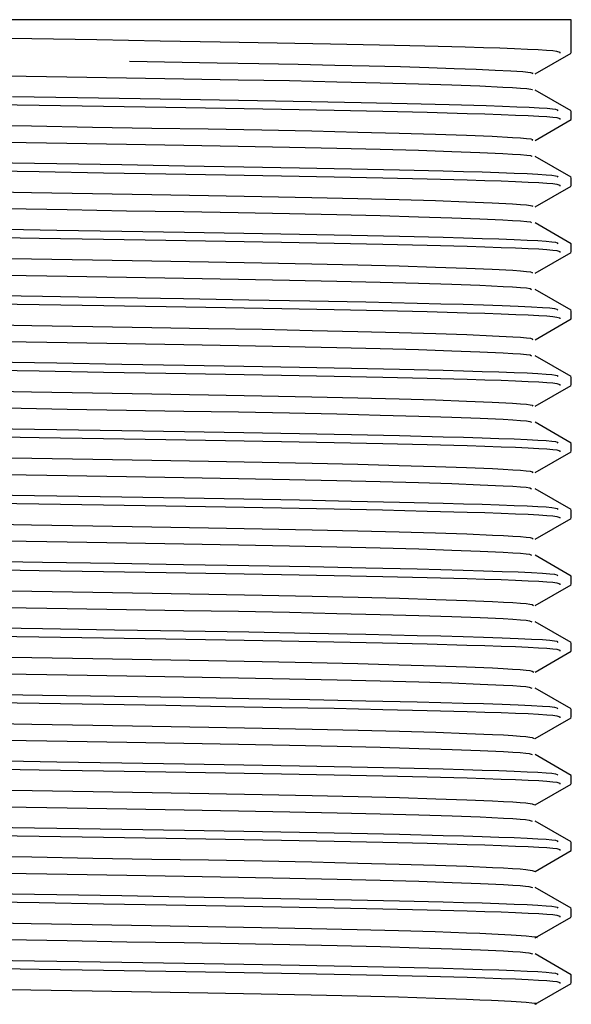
# Model space of a CAD drawing. Header units: millimetres. Extents: x 262469 to 275208, y -32539 to 9411.
# Tile 346 of 428: x 269097.6 to 269099.95, y -13213.06 to -13208.86. Entities that reach past the tile are written whole.
import ezdxf

# ---------------------------------------------------------------- set-up
doc = ezdxf.new("R2010")
doc.units = ezdxf.units.MM
doc.header["$LTSCALE"] = 100
doc.layers.add('$ IE_TELETECHNIKA', color=5, linetype='Continuous', lineweight=30)

msp = doc.modelspace()

# ---------------------------------------------------------------- linework, layer by layer
at = {"layer": '$ IE_TELETECHNIKA', "color": 7, "linetype": 'Continuous'}
for p, q in [((269099.9458, -13208.8588), (269094.1333, -13208.8588)), ((269099.9458, -13209.0005), (269099.9458, -13208.8588)), ((269099.7914, -13209.0902), (269099.9449, -13209.0016)), ((269099.9449, -13209.2476), (269099.7914, -13209.1589)), ((269099.9458, -13209.284), (269099.9458, -13209.2486)), ((269099.7914, -13209.3737), (269099.9449, -13209.2851)), ((269099.9449, -13209.5311), (269099.7914, -13209.4424)), ((269099.9458, -13209.5675), (269099.9458, -13209.532)), ((269099.7914, -13209.6572), (269099.9449, -13209.5686)), ((269099.9449, -13209.8146), (269099.7914, -13209.7259)), ((269099.9458, -13209.851), (269099.9458, -13209.8155)), ((269099.7914, -13209.9407), (269099.9449, -13209.8521)), ((269099.9449, -13210.098), (269099.7914, -13210.0094)), ((269099.9458, -13210.1344), (269099.9458, -13210.099)), ((269099.7914, -13210.2242), (269099.9449, -13210.1355)), ((269099.9449, -13210.3815), (269099.7914, -13210.2929)), ((269099.9458, -13210.4179), (269099.9458, -13210.3825)), ((269099.7914, -13210.5076), (269099.9449, -13210.419)), ((269099.9449, -13210.665), (269099.7914, -13210.5764)), ((269099.9458, -13210.7014), (269099.9458, -13210.666)), ((269099.7914, -13210.7911), (269099.9449, -13210.7025)), ((269099.9449, -13210.9485), (269099.7914, -13210.8598)), ((269099.9458, -13210.9849), (269099.9458, -13210.9494)), ((269099.7914, -13211.0746), (269099.9449, -13210.986)), ((269099.9449, -13211.232), (269099.7914, -13211.1433)), ((269099.9458, -13211.2684), (269099.9458, -13211.2329)), ((269099.7914, -13211.3581), (269099.9449, -13211.2695)), ((269099.9449, -13211.5154), (269099.7914, -13211.4268)), ((269099.9458, -13211.5518), (269099.9458, -13211.5164)), ((269099.7915, -13211.6416), (269099.9449, -13211.5529)), ((269099.9449, -13211.7989), (269099.7914, -13211.7103)), ((269099.9458, -13211.8353), (269099.9458, -13211.7999)), ((269099.7914, -13211.9251), (269099.9449, -13211.8364)), ((269099.9449, -13212.0824), (269099.7914, -13211.9938)), ((269099.9458, -13212.1188), (269099.9458, -13212.0834)), ((269099.7914, -13212.2086), (269099.9449, -13212.1199)), ((269099.9449, -13212.3659), (269099.7914, -13212.2772)), ((269099.9458, -13212.4023), (269099.9458, -13212.3669)), ((269099.7914, -13212.492), (269099.9449, -13212.4034)), ((269099.9449, -13212.6494), (269099.7914, -13212.5607)), ((269099.9458, -13212.6858), (269099.9458, -13212.6503)), ((269099.7914, -13212.7755), (269099.9449, -13212.6869)), ((269099.9449, -13212.9329), (269099.7914, -13212.8442)), ((269099.9458, -13212.9693), (269099.9458, -13212.9338)), ((269099.7914, -13213.059), (269099.9449, -13212.9704))]:
    msp.add_line(p, q, dxfattribs=at)
for points in [[(269097.0749, -13208.9303), (269097.6465, -13208.9395), (269097.9245, -13208.944), (269098.1935, -13208.9484), (269098.4503, -13208.9527), (269098.6926, -13208.957), (269098.9193, -13208.9613), (269099.1292, -13208.9657), (269099.3214, -13208.9701), (269099.4938, -13208.9748), (269099.5711, -13208.9771), (269099.6415, -13208.9795), (269099.7043, -13208.9818), (269099.7589, -13208.9841), (269099.8046, -13208.9865), (269099.8406, -13208.9887), (269099.8666, -13208.9909), (269099.8835, -13208.9931), (269099.8973, -13208.9974), (269099.8966, -13209.0015)], [(269098.064, -13209.0359), (269098.4376, -13209.0423), (269098.6149, -13209.0455), (269098.782, -13209.0488), (269098.9383, -13209.0522), (269099.0839, -13209.0557), (269099.218, -13209.0592), (269099.3395, -13209.0628), (269099.4472, -13209.0664), (269099.5409, -13209.07), (269099.6211, -13209.0735), (269099.6881, -13209.077), (269099.7398, -13209.0805), (269099.772, -13209.0838), (269099.7818, -13209.0871), (269099.7775, -13209.0903)], [(269097.5361, -13209.0977), (269097.7969, -13209.1022), (269098.0505, -13209.1065), (269098.2946, -13209.1107), (269098.5267, -13209.1147), (269098.7447, -13209.1189), (269098.9466, -13209.1233), (269099.1308, -13209.1278), (269099.2951, -13209.1323), (269099.4371, -13209.1369), (269099.556, -13209.1415), (269099.654, -13209.146), (269099.6953, -13209.1483), (269099.7301, -13209.1505), (269099.7567, -13209.1527), (269099.7733, -13209.1548), (269099.7788, -13209.1569), (269099.7771, -13209.1589)], [(269097.1118, -13209.2144), (269097.6781, -13209.2235), (269097.9531, -13209.2279), (269098.2188, -13209.2323), (269098.4723, -13209.2366), (269098.7115, -13209.2408), (269098.9351, -13209.2451), (269099.1422, -13209.2494), (269099.3317, -13209.2539), (269099.5016, -13209.2585), (269099.5776, -13209.2608), (269099.6469, -13209.2631), (269099.7086, -13209.2655), (269099.7621, -13209.2678), (269099.8069, -13209.2701), (269099.8421, -13209.2723), (269099.8674, -13209.2745), (269099.8839, -13209.2767), (269099.8973, -13209.2809), (269099.8967, -13209.285)], [(269097.5653, -13209.1862), (269097.8411, -13209.1907), (269098.1088, -13209.195), (269098.3656, -13209.1993), (269098.6088, -13209.2035), (269098.8371, -13209.2078), (269099.0499, -13209.212), (269099.2465, -13209.2164), (269099.4258, -13209.2209), (269099.5836, -13209.2255), (269099.6524, -13209.2278), (269099.7135, -13209.2301), (269099.7661, -13209.2324), (269099.8095, -13209.2347), (269099.8427, -13209.2369), (269099.8654, -13209.2391), (269099.879, -13209.2412), (269099.8858, -13209.2433), (269099.8879, -13209.2474)], [(269097.1098, -13209.303), (269097.6455, -13209.3122), (269097.9059, -13209.3167), (269098.158, -13209.321), (269098.3992, -13209.3251), (269098.6273, -13209.3292), (269098.8401, -13209.3335), (269099.0357, -13209.338), (269099.2121, -13209.3425), (269099.3673, -13209.3472), (269099.4994, -13209.3518), (269099.6087, -13209.3564), (269099.6956, -13209.361), (269099.7295, -13209.3632), (269099.7556, -13209.3654), (269099.7728, -13209.3675), (269099.7805, -13209.3696), (269099.7781, -13209.3737)], [(269097.5362, -13209.3812), (269097.797, -13209.3857), (269098.0506, -13209.39), (269098.2947, -13209.3941), (269098.5268, -13209.3982), (269098.7448, -13209.4024), (269098.9468, -13209.4068), (269099.131, -13209.4112), (269099.2952, -13209.4158), (269099.4371, -13209.4204), (269099.5562, -13209.425), (269099.6543, -13209.4295), (269099.6956, -13209.4318), (269099.7301, -13209.434), (269099.7563, -13209.4362), (269099.7725, -13209.4383), (269099.7779, -13209.4404), (269099.7767, -13209.4424)], [(269097.4685, -13209.4682), (269097.7531, -13209.4727), (269098.0304, -13209.4772), (269098.2971, -13209.4816), (269098.5501, -13209.486), (269098.7877, -13209.4903), (269099.0092, -13209.4947), (269099.2137, -13209.4991), (269099.4005, -13209.5037), (269099.4861, -13209.506), (269099.5655, -13209.5084), (269099.6377, -13209.5108), (269099.7021, -13209.5132), (269099.7577, -13209.5155), (269099.8036, -13209.5178), (269099.8392, -13209.5201), (269099.8636, -13209.5223), (269099.8783, -13209.5245), (269099.8856, -13209.5267), (269099.8879, -13209.5309)], [(269097.1118, -13209.4979), (269097.678, -13209.507), (269097.9531, -13209.5114), (269098.2188, -13209.5157), (269098.4723, -13209.52), (269098.7114, -13209.5243), (269098.9351, -13209.5286), (269099.1422, -13209.5329), (269099.3317, -13209.5374), (269099.5016, -13209.542), (269099.5777, -13209.5443), (269099.6469, -13209.5466), (269099.7086, -13209.549), (269099.7622, -13209.5513), (269099.8069, -13209.5535), (269099.8421, -13209.5558), (269099.8674, -13209.558), (269099.8839, -13209.5601), (269099.8974, -13209.5644), (269099.8967, -13209.5685)], [(269097.1103, -13209.5865), (269097.646, -13209.5957), (269097.9064, -13209.6002), (269098.1584, -13209.6044), (269098.3996, -13209.6086), (269098.6277, -13209.6127), (269098.8405, -13209.617), (269099.036, -13209.6215), (269099.2124, -13209.626), (269099.3675, -13209.6307), (269099.4996, -13209.6353), (269099.609, -13209.6399), (269099.6959, -13209.6445), (269099.7295, -13209.6467), (269099.7554, -13209.6489), (269099.7723, -13209.651), (269099.78, -13209.6531), (269099.7788, -13209.6572)], [(269097.5363, -13209.6647), (269097.7971, -13209.6692), (269098.0507, -13209.6735), (269098.2948, -13209.6776), (269098.5269, -13209.6817), (269098.7449, -13209.6859), (269098.9469, -13209.6903), (269099.1311, -13209.6947), (269099.2953, -13209.6993), (269099.4371, -13209.7039), (269099.5563, -13209.7085), (269099.6546, -13209.713), (269099.6958, -13209.7153), (269099.7301, -13209.7175), (269099.7559, -13209.7197), (269099.7717, -13209.7218), (269099.7765, -13209.7259)], [(269097.4685, -13209.7517), (269097.7531, -13209.7562), (269098.0304, -13209.7607), (269098.2971, -13209.7651), (269098.5501, -13209.7695), (269098.7877, -13209.7738), (269099.0092, -13209.7781), (269099.2137, -13209.7826), (269099.4005, -13209.7872), (269099.4861, -13209.7895), (269099.5654, -13209.7919), (269099.6377, -13209.7943), (269099.7021, -13209.7966), (269099.7577, -13209.799), (269099.8036, -13209.8013), (269099.8392, -13209.8036), (269099.8636, -13209.8058), (269099.8783, -13209.808), (269099.8856, -13209.8101), (269099.8879, -13209.8144)], [(269097.1118, -13209.7814), (269097.6781, -13209.7904), (269097.9531, -13209.7949), (269098.2188, -13209.7992), (269098.4724, -13209.8035), (269098.7115, -13209.8078), (269098.9351, -13209.8121), (269099.1422, -13209.8164), (269099.3318, -13209.8209), (269099.5017, -13209.8255), (269099.5777, -13209.8278), (269099.6469, -13209.8301), (269099.7086, -13209.8324), (269099.7622, -13209.8347), (269099.8069, -13209.837), (269099.8422, -13209.8393), (269099.8675, -13209.8415), (269099.8839, -13209.8436), (269099.8974, -13209.8478), (269099.8967, -13209.852)], [(269097.1099, -13209.87), (269097.6458, -13209.8792), (269097.9063, -13209.8836), (269098.1584, -13209.8879), (269098.3996, -13209.8921), (269098.6278, -13209.8962), (269098.8406, -13209.9005), (269099.0362, -13209.905), (269099.2126, -13209.9095), (269099.3677, -13209.9141), (269099.4998, -13209.9188), (269099.6093, -13209.9234), (269099.6961, -13209.9279), (269099.7296, -13209.9302), (269099.7551, -13209.9324), (269099.7718, -13209.9345), (269099.7796, -13209.9366), (269099.7796, -13209.9407)], [(269097.5364, -13209.9482), (269097.7972, -13209.9526), (269098.0509, -13209.957), (269098.2949, -13209.9611), (269098.5271, -13209.9652), (269098.7451, -13209.9694), (269098.947, -13209.9737), (269099.1312, -13209.9782), (269099.2953, -13209.9828), (269099.4372, -13209.9874), (269099.5565, -13209.9919), (269099.6549, -13209.9965), (269099.696, -13209.9987), (269099.73, -13210.001), (269099.7554, -13210.0031), (269099.7709, -13210.0053), (269099.7763, -13210.0094)], [(269096.4244, -13210.0182), (269097.6925, -13210.0387), (269097.9994, -13210.0437), (269098.2939, -13210.0485), (269098.5718, -13210.0533), (269098.8311, -13210.0581), (269099.0705, -13210.0629), (269099.2892, -13210.0679), (269099.3904, -13210.0704), (269099.485, -13210.073), (269099.5722, -13210.0756), (269099.6506, -13210.0782), (269099.7192, -13210.0808), (269099.7769, -13210.0834), (269099.8225, -13210.0859), (269099.855, -13210.0884), (269099.8747, -13210.0908), (269099.8846, -13210.0932), (269099.8879, -13210.0979)], [(269097.1122, -13210.0648), (269097.6786, -13210.0739), (269097.9536, -13210.0784), (269098.2193, -13210.0827), (269098.4729, -13210.087), (269098.712, -13210.0913), (269098.9356, -13210.0956), (269099.1427, -13210.0999), (269099.3322, -13210.1043), (269099.5021, -13210.1089), (269099.5781, -13210.1113), (269099.6473, -13210.1136), (269099.7089, -13210.1159), (269099.7625, -13210.1182), (269099.8071, -13210.1205), (269099.8423, -13210.1228), (269099.8676, -13210.125), (269099.884, -13210.1271), (269099.8974, -13210.1313), (269099.8967, -13210.1355)], [(269097.1108, -13210.1535), (269097.6467, -13210.1627), (269097.9071, -13210.1671), (269098.1591, -13210.1714), (269098.4004, -13210.1755), (269098.6285, -13210.1797), (269098.8412, -13210.184), (269099.0368, -13210.1885), (269099.2131, -13210.193), (269099.3681, -13210.1976), (269099.5002, -13210.2023), (269099.6097, -13210.2069), (269099.6963, -13210.2114), (269099.7296, -13210.2137), (269099.7549, -13210.2159), (269099.7713, -13210.218), (269099.7793, -13210.2201), (269099.7805, -13210.2242)], [(269097.5365, -13210.2316), (269097.7973, -13210.2361), (269098.051, -13210.2404), (269098.295, -13210.2446), (269098.5272, -13210.2487), (269098.7452, -13210.2529), (269098.9472, -13210.2572), (269099.1313, -13210.2617), (269099.2954, -13210.2663), (269099.4372, -13210.2708), (269099.5567, -13210.2754), (269099.6552, -13210.28), (269099.6961, -13210.2822), (269099.7298, -13210.2844), (269099.7549, -13210.2866), (269099.7701, -13210.2887), (269099.7763, -13210.2928)], [(269097.1117, -13210.3483), (269097.678, -13210.3574), (269097.953, -13210.3618), (269098.2187, -13210.3662), (269098.4722, -13210.3705), (269098.7114, -13210.3747), (269098.935, -13210.379), (269099.1421, -13210.3834), (269099.3317, -13210.3878), (269099.5016, -13210.3924), (269099.5776, -13210.3947), (269099.6468, -13210.3971), (269099.7086, -13210.3994), (269099.7621, -13210.4017), (269099.8069, -13210.404), (269099.8421, -13210.4062), (269099.8674, -13210.4084), (269099.8839, -13210.4106), (269099.8973, -13210.4148), (269099.8967, -13210.419)], [(269097.4685, -13210.3186), (269097.7531, -13210.3232), (269098.0304, -13210.3277), (269098.2971, -13210.3321), (269098.5501, -13210.3364), (269098.7877, -13210.3407), (269099.0092, -13210.3451), (269099.2137, -13210.3495), (269099.4005, -13210.3541), (269099.4861, -13210.3565), (269099.5655, -13210.3589), (269099.6377, -13210.3612), (269099.7021, -13210.3636), (269099.7577, -13210.3659), (269099.8036, -13210.3683), (269099.8392, -13210.3706), (269099.8636, -13210.3728), (269099.8783, -13210.375), (269099.8856, -13210.3771), (269099.8879, -13210.3813)], [(269097.1103, -13210.4369), (269097.646, -13210.4461), (269097.9064, -13210.4506), (269098.1584, -13210.4549), (269098.3996, -13210.459), (269098.6277, -13210.4632), (269098.8404, -13210.4675), (269099.036, -13210.4719), (269099.2124, -13210.4765), (269099.3674, -13210.4811), (269099.4996, -13210.4857), (269099.6093, -13210.4904), (269099.696, -13210.4949), (269099.7291, -13210.4971), (269099.7543, -13210.4993), (269099.7707, -13210.5015), (269099.7789, -13210.5036), (269099.7814, -13210.5077)], [(269097.5366, -13210.5151), (269097.7975, -13210.5196), (269098.0511, -13210.5239), (269098.2952, -13210.5281), (269098.5273, -13210.5322), (269098.7453, -13210.5364), (269098.9473, -13210.5407), (269099.1314, -13210.5452), (269099.2955, -13210.5497), (269099.4373, -13210.5543), (269099.5569, -13210.5589), (269099.6555, -13210.5635), (269099.6963, -13210.5657), (269099.7297, -13210.5679), (269099.7545, -13210.5701), (269099.7693, -13210.5722), (269099.7764, -13210.5763)], [(269097.4685, -13210.6021), (269097.7531, -13210.6067), (269098.0304, -13210.6111), (269098.2971, -13210.6156), (269098.5501, -13210.6199), (269098.7877, -13210.6242), (269099.0092, -13210.6286), (269099.2137, -13210.633), (269099.4005, -13210.6376), (269099.4861, -13210.64), (269099.5655, -13210.6423), (269099.6377, -13210.6447), (269099.7021, -13210.6471), (269099.7577, -13210.6494), (269099.8036, -13210.6518), (269099.8392, -13210.654), (269099.8636, -13210.6563), (269099.8783, -13210.6584), (269099.8856, -13210.6606), (269099.8879, -13210.6648)], [(269097.1117, -13210.6318), (269097.678, -13210.6409), (269097.953, -13210.6453), (269098.2187, -13210.6497), (269098.4723, -13210.654), (269098.7114, -13210.6582), (269098.935, -13210.6625), (269099.1422, -13210.6668), (269099.3317, -13210.6713), (269099.5016, -13210.6759), (269099.5776, -13210.6782), (269099.6469, -13210.6806), (269099.7086, -13210.6829), (269099.7622, -13210.6852), (269099.8069, -13210.6875), (269099.8421, -13210.6897), (269099.8674, -13210.6919), (269099.8839, -13210.6941), (269099.8974, -13210.6983), (269099.8967, -13210.7024)], [(269097.1111, -13210.7204), (269097.6468, -13210.7296), (269097.9072, -13210.7341), (269098.1592, -13210.7384), (269098.4003, -13210.7425), (269098.6283, -13210.7467), (269098.8411, -13210.751), (269099.0366, -13210.7554), (269099.2129, -13210.76), (269099.3678, -13210.7646), (269099.5, -13210.7692), (269099.6097, -13210.7738), (269099.6561, -13210.7761), (269099.6962, -13210.7784), (269099.7291, -13210.7806), (269099.7541, -13210.7828), (269099.7703, -13210.785), (269099.7788, -13210.787), (269099.7825, -13210.7912)], [(269097.5363, -13210.7986), (269097.7972, -13210.8031), (269098.0509, -13210.8074), (269098.295, -13210.8116), (269098.5272, -13210.8157), (269098.7452, -13210.8199), (269098.9473, -13210.8242), (269099.1314, -13210.8287), (269099.2954, -13210.8332), (269099.4373, -13210.8378), (269099.557, -13210.8424), (269099.6557, -13210.847), (269099.6963, -13210.8492), (269099.7295, -13210.8514), (269099.7539, -13210.8536), (269099.7686, -13210.8557), (269099.7766, -13210.8598)], [(269097.4686, -13210.8856), (269097.7533, -13210.8901), (269098.0305, -13210.8946), (269098.2972, -13210.899), (269098.5502, -13210.9034), (269098.7878, -13210.9077), (269099.0092, -13210.9121), (269099.2138, -13210.9165), (269099.4005, -13210.9211), (269099.4861, -13210.9235), (269099.5655, -13210.9258), (269099.6378, -13210.9282), (269099.7021, -13210.9306), (269099.7577, -13210.9329), (269099.8037, -13210.9352), (269099.8392, -13210.9375), (269099.8636, -13210.9397), (269099.8783, -13210.9419), (269099.8856, -13210.9441), (269099.8879, -13210.9483)], [(269097.1112, -13210.9153), (269097.6776, -13210.9244), (269097.9526, -13210.9288), (269098.2184, -13210.9332), (269098.472, -13210.9375), (269098.7112, -13210.9417), (269098.9349, -13210.946), (269099.142, -13210.9503), (269099.3316, -13210.9548), (269099.5015, -13210.9594), (269099.5776, -13210.9617), (269099.6468, -13210.964), (269099.7086, -13210.9664), (269099.7621, -13210.9687), (269099.8069, -13210.971), (269099.8421, -13210.9732), (269099.8674, -13210.9754), (269099.8839, -13210.9776), (269099.8974, -13210.9818), (269099.8967, -13210.9859)], [(269097.1105, -13211.0039), (269097.6463, -13211.0131), (269097.9068, -13211.0176), (269098.1588, -13211.0218), (269098.4001, -13211.026), (269098.6282, -13211.0302), (269098.841, -13211.0345), (269099.0366, -13211.0389), (269099.2129, -13211.0435), (269099.3678, -13211.0481), (269099.5001, -13211.0527), (269099.6099, -13211.0573), (269099.6563, -13211.0596), (269099.6962, -13211.0619), (269099.729, -13211.0641), (269099.7538, -13211.0663), (269099.7699, -13211.0684), (269099.7787, -13211.0705), (269099.7838, -13211.0746)], [(269097.5364, -13211.0821), (269097.7973, -13211.0866), (269098.051, -13211.0909), (269098.2951, -13211.095), (269098.5273, -13211.0992), (269098.7453, -13211.1033), (269098.9474, -13211.1077), (269099.1315, -13211.1121), (269099.2955, -13211.1167), (269099.4373, -13211.1213), (269099.5572, -13211.1259), (269099.656, -13211.1304), (269099.6964, -13211.1327), (269099.7292, -13211.1349), (269099.7534, -13211.1371), (269099.7679, -13211.1392), (269099.7769, -13211.1433)], [(269096.4244, -13211.1521), (269097.6925, -13211.1726), (269097.9994, -13211.1776), (269098.2939, -13211.1825), (269098.5718, -13211.1872), (269098.8311, -13211.192), (269099.0705, -13211.1968), (269099.2892, -13211.2018), (269099.3904, -13211.2043), (269099.485, -13211.2069), (269099.5722, -13211.2095), (269099.6506, -13211.2121), (269099.7192, -13211.2147), (269099.7769, -13211.2173), (269099.8225, -13211.2198), (269099.855, -13211.2223), (269099.8747, -13211.2247), (269099.8846, -13211.2271), (269099.8879, -13211.2318)], [(269097.1119, -13211.1988), (269097.6782, -13211.2079), (269097.9532, -13211.2123), (269098.2189, -13211.2166), (269098.4725, -13211.2209), (269098.7116, -13211.2252), (269098.9352, -13211.2295), (269099.1423, -13211.2338), (269099.3319, -13211.2383), (269099.5017, -13211.2429), (269099.5778, -13211.2452), (269099.647, -13211.2475), (269099.7087, -13211.2499), (269099.7622, -13211.2522), (269099.807, -13211.2544), (269099.8422, -13211.2567), (269099.8675, -13211.2589), (269099.8839, -13211.261), (269099.8974, -13211.2653), (269099.8967, -13211.2694)], [(269097.1114, -13211.2874), (269097.6472, -13211.2966), (269097.9076, -13211.3011), (269098.1596, -13211.3053), (269098.4008, -13211.3095), (269098.6289, -13211.3137), (269098.8417, -13211.318), (269099.0372, -13211.3224), (269099.2134, -13211.327), (269099.3682, -13211.3316), (269099.5005, -13211.3362), (269099.6103, -13211.3408), (269099.6566, -13211.3431), (269099.6964, -13211.3454), (269099.729, -13211.3476), (269099.7535, -13211.3498), (269099.7697, -13211.3519), (269099.7787, -13211.354), (269099.7851, -13211.3581)], [(269097.5365, -13211.3656), (269097.7974, -13211.3701), (269098.0511, -13211.3744), (269098.2953, -13211.3785), (269098.5274, -13211.3826), (269098.7455, -13211.3868), (269098.9475, -13211.3912), (269099.1316, -13211.3956), (269099.2956, -13211.4002), (269099.4374, -13211.4048), (269099.5574, -13211.4094), (269099.6562, -13211.4139), (269099.6964, -13211.4162), (269099.729, -13211.4184), (269099.7529, -13211.4206), (269099.7672, -13211.4227), (269099.7773, -13211.4268)], [(269096.4244, -13211.4356), (269097.6925, -13211.4561), (269097.9994, -13211.4611), (269098.2939, -13211.4659), (269098.5718, -13211.4707), (269098.8311, -13211.4755), (269099.0705, -13211.4803), (269099.2892, -13211.4853), (269099.3904, -13211.4878), (269099.485, -13211.4904), (269099.5722, -13211.493), (269099.6506, -13211.4956), (269099.7192, -13211.4982), (269099.7769, -13211.5008), (269099.8225, -13211.5033), (269099.855, -13211.5058), (269099.8747, -13211.5082), (269099.8846, -13211.5106), (269099.8879, -13211.5153)], [(269097.1112, -13211.4822), (269097.6774, -13211.4913), (269097.9524, -13211.4958), (269098.2181, -13211.5001), (269098.4717, -13211.5044), (269098.7108, -13211.5087), (269098.9345, -13211.5129), (269099.1416, -13211.5173), (269099.3312, -13211.5217), (269099.5011, -13211.5263), (269099.5772, -13211.5287), (269099.6465, -13211.531), (269099.7082, -13211.5333), (269099.7618, -13211.5356), (269099.8066, -13211.5379), (269099.8419, -13211.5402), (269099.8673, -13211.5424), (269099.8838, -13211.5445), (269099.8973, -13211.5487), (269099.8966, -13211.5529)], [(269097.1108, -13211.5709), (269097.6465, -13211.5801), (269097.9069, -13211.5845), (269098.1588, -13211.5888), (269098.4, -13211.593), (269098.628, -13211.5971), (269098.8408, -13211.6014), (269099.0364, -13211.6058), (269099.2126, -13211.6104), (269099.3675, -13211.615), (269099.4999, -13211.6197), (269099.6099, -13211.6243), (269099.6562, -13211.6266), (269099.6959, -13211.6288), (269099.7284, -13211.6311), (269099.7529, -13211.6333), (269099.7692, -13211.6354), (269099.7787, -13211.6375), (269099.7865, -13211.6416)], [(269097.5367, -13211.6491), (269097.7976, -13211.6535), (269098.0513, -13211.6578), (269098.2954, -13211.662), (269098.5276, -13211.6661), (269098.7456, -13211.6703), (269098.9477, -13211.6746), (269099.1318, -13211.6791), (269099.2956, -13211.6837), (269099.4375, -13211.6883), (269099.5576, -13211.6929), (269099.6564, -13211.6974), (269099.6964, -13211.6997), (269099.7287, -13211.7019), (269099.7524, -13211.704), (269099.7667, -13211.7061), (269099.7779, -13211.7102)], [(269096.4244, -13211.7191), (269097.6925, -13211.7396), (269097.9994, -13211.7446), (269098.2939, -13211.7494), (269098.5718, -13211.7542), (269098.8311, -13211.759), (269099.0705, -13211.7638), (269099.2892, -13211.7687), (269099.3904, -13211.7713), (269099.485, -13211.7739), (269099.5722, -13211.7765), (269099.6506, -13211.7791), (269099.7192, -13211.7817), (269099.7769, -13211.7843), (269099.8225, -13211.7868), (269099.855, -13211.7893), (269099.8747, -13211.7917), (269099.8846, -13211.7941), (269099.8879, -13211.7987)], [(269097.1117, -13211.7657), (269097.678, -13211.7748), (269097.953, -13211.7792), (269098.2187, -13211.7836), (269098.4722, -13211.7879), (269098.7113, -13211.7922), (269098.935, -13211.7964), (269099.1421, -13211.8008), (269099.3316, -13211.8052), (269099.5015, -13211.8098), (269099.5776, -13211.8121), (269099.6468, -13211.8145), (269099.7085, -13211.8168), (269099.7621, -13211.8191), (269099.8068, -13211.8214), (269099.8421, -13211.8236), (269099.8674, -13211.8258), (269099.8839, -13211.828), (269099.8973, -13211.8322), (269099.8967, -13211.8364)], [(269097.1117, -13211.8544), (269097.6474, -13211.8636), (269097.9077, -13211.868), (269098.1597, -13211.8723), (269098.4008, -13211.8765), (269098.6288, -13211.8806), (269098.8415, -13211.8849), (269099.037, -13211.8893), (269099.2132, -13211.8939), (269099.368, -13211.8985), (269099.5004, -13211.9032), (269099.6104, -13211.9078), (269099.6565, -13211.9101), (269099.6961, -13211.9123), (269099.7284, -13211.9146), (269099.7528, -13211.9167), (269099.769, -13211.9189), (269099.7789, -13211.921), (269099.7881, -13211.9251)], [(269097.5368, -13211.9325), (269097.7977, -13211.937), (269098.0514, -13211.9413), (269098.2955, -13211.9455), (269098.5277, -13211.9496), (269098.7458, -13211.9538), (269098.9478, -13211.9581), (269099.1319, -13211.9626), (269099.2957, -13211.9672), (269099.4376, -13211.9718), (269099.5578, -13211.9763), (269099.6565, -13211.9809), (269099.6963, -13211.9832), (269099.7285, -13211.9854), (269099.7518, -13211.9875), (269099.7662, -13211.9896), (269099.7785, -13211.9937)], [(269097.4685, -13212.0195), (269097.7531, -13212.0241), (269098.0304, -13212.0285), (269098.2971, -13212.033), (269098.5501, -13212.0373), (269098.7877, -13212.0416), (269099.0092, -13212.046), (269099.2137, -13212.0504), (269099.4005, -13212.055), (269099.4861, -13212.0574), (269099.5655, -13212.0598), (269099.6377, -13212.0621), (269099.7021, -13212.0645), (269099.7577, -13212.0668), (269099.8036, -13212.0692), (269099.8392, -13212.0714), (269099.8636, -13212.0737), (269099.8783, -13212.0759), (269099.8856, -13212.078), (269099.8879, -13212.0822)], [(269097.1118, -13212.0492), (269097.678, -13212.0583), (269097.953, -13212.0627), (269098.2188, -13212.0671), (269098.4723, -13212.0714), (269098.7114, -13212.0756), (269098.9351, -13212.0799), (269099.1422, -13212.0843), (269099.3317, -13212.0887), (269099.5016, -13212.0933), (269099.5777, -13212.0956), (269099.6469, -13212.098), (269099.7086, -13212.1003), (269099.7622, -13212.1026), (269099.8069, -13212.1049), (269099.8421, -13212.1071), (269099.8674, -13212.1093), (269099.8839, -13212.1115), (269099.8974, -13212.1157), (269099.8967, -13212.1199)], [(269097.1124, -13212.1379), (269097.648, -13212.1471), (269097.9084, -13212.1515), (269098.1603, -13212.1558), (269098.4014, -13212.16), (269098.6293, -13212.1641), (269098.842, -13212.1684), (269099.0375, -13212.1728), (269099.2136, -13212.1774), (269099.3683, -13212.182), (269099.5008, -13212.1867), (269099.6107, -13212.1913), (269099.6568, -13212.1936), (269099.6962, -13212.1958), (269099.7283, -13212.1981), (269099.7525, -13212.2002), (269099.7792, -13212.2045), (269099.7897, -13212.2086)], [(269097.537, -13212.216), (269097.7979, -13212.2205), (269098.0516, -13212.2248), (269098.2957, -13212.229), (269098.5279, -13212.2331), (269098.7459, -13212.2373), (269098.948, -13212.2416), (269099.132, -13212.2461), (269099.2958, -13212.2506), (269099.4377, -13212.2552), (269099.558, -13212.2598), (269099.6567, -13212.2644), (269099.6963, -13212.2666), (269099.7282, -13212.2688), (269099.7513, -13212.271), (269099.7657, -13212.2731), (269099.7792, -13212.2772)], [(269097.4685, -13212.303), (269097.7531, -13212.3075), (269098.0304, -13212.312), (269098.2971, -13212.3164), (269098.5501, -13212.3208), (269098.7877, -13212.3251), (269099.0092, -13212.3295), (269099.2137, -13212.3339), (269099.4005, -13212.3385), (269099.4861, -13212.3409), (269099.5655, -13212.3432), (269099.6377, -13212.3456), (269099.7021, -13212.348), (269099.7577, -13212.3503), (269099.8036, -13212.3526), (269099.8392, -13212.3549), (269099.8636, -13212.3572), (269099.8783, -13212.3593), (269099.8856, -13212.3615), (269099.8879, -13212.3657)], [(269097.1118, -13212.3327), (269097.6781, -13212.3418), (269097.9531, -13212.3462), (269098.2189, -13212.3506), (269098.4724, -13212.3549), (269098.7116, -13212.3591), (269098.9352, -13212.3634), (269099.1423, -13212.3677), (269099.3319, -13212.3722), (269099.5017, -13212.3768), (269099.5778, -13212.3791), (269099.647, -13212.3815), (269099.7087, -13212.3838), (269099.7622, -13212.3861), (269099.807, -13212.3884), (269099.8422, -13212.3906), (269099.8675, -13212.3928), (269099.8839, -13212.395), (269099.8974, -13212.3992), (269099.8967, -13212.4033)], [(269097.1108, -13212.4213), (269097.6465, -13212.4305), (269097.9068, -13212.435), (269098.1588, -13212.4393), (269098.4, -13212.4434), (269098.628, -13212.4476), (269098.8408, -13212.4519), (269099.0364, -13212.4563), (269099.2126, -13212.4609), (269099.3675, -13212.4655), (269099.5001, -13212.4701), (269099.6102, -13212.4747), (269099.6563, -13212.477), (269099.6957, -13212.4793), (269099.7277, -13212.4815), (269099.752, -13212.4837), (269099.7794, -13212.4879), (269099.7914, -13212.492)], [(269097.5371, -13212.4995), (269097.798, -13212.504), (269098.0517, -13212.5083), (269098.2959, -13212.5125), (269098.528, -13212.5166), (269098.7461, -13212.5208), (269098.9481, -13212.5251), (269099.1321, -13212.5296), (269099.2959, -13212.5341), (269099.4378, -13212.5387), (269099.5583, -13212.5433), (269099.6568, -13212.5479), (269099.6962, -13212.5501), (269099.7279, -13212.5523), (269099.7508, -13212.5545), (269099.7654, -13212.5566), (269099.7801, -13212.5607)], [(269097.1118, -13212.6162), (269097.6781, -13212.6253), (269097.9532, -13212.6297), (269098.2189, -13212.6341), (269098.4724, -13212.6384), (269098.7116, -13212.6426), (269098.9352, -13212.6469), (269099.1423, -13212.6512), (269099.3319, -13212.6557), (269099.5017, -13212.6603), (269099.5778, -13212.6626), (269099.647, -13212.6649), (269099.7087, -13212.6673), (269099.7622, -13212.6696), (269099.807, -13212.6719), (269099.8422, -13212.6741), (269099.8675, -13212.6763), (269099.8839, -13212.6785), (269099.8974, -13212.6827), (269099.8967, -13212.6868)], [(269097.4685, -13212.5865), (269097.7531, -13212.591), (269098.0304, -13212.5955), (269098.2971, -13212.5999), (269098.5501, -13212.6043), (269098.7877, -13212.6086), (269099.0092, -13212.613), (269099.2137, -13212.6174), (269099.4005, -13212.622), (269099.4861, -13212.6243), (269099.5655, -13212.6267), (269099.6377, -13212.6291), (269099.7021, -13212.6315), (269099.7577, -13212.6338), (269099.8036, -13212.6361), (269099.8392, -13212.6384), (269099.8636, -13212.6406), (269099.8783, -13212.6428), (269099.8856, -13212.645), (269099.8879, -13212.6492)], [(269097.1087, -13212.7048), (269097.6441, -13212.714), (269097.9043, -13212.7184), (269098.1562, -13212.7227), (269098.3974, -13212.7269), (269098.6255, -13212.731), (269098.8383, -13212.7353), (269099.0336, -13212.7397), (269099.21, -13212.7443), (269099.3661, -13212.7489), (269099.4994, -13212.7535), (269099.5566, -13212.7558), (269099.607, -13212.7582), (269099.6899, -13212.7627), (269099.7535, -13212.7671), (269099.7782, -13212.7692), (269099.7948, -13212.7713), (269099.7999, -13212.7733), (269099.7903, -13212.7755)], [(269097.5373, -13212.783), (269097.7982, -13212.7875), (269098.0519, -13212.7918), (269098.296, -13212.796), (269098.5282, -13212.8001), (269098.7462, -13212.8043), (269098.9483, -13212.8086), (269099.1322, -13212.813), (269099.2959, -13212.8176), (269099.438, -13212.8222), (269099.5585, -13212.8268), (269099.6569, -13212.8314), (269099.6961, -13212.8336), (269099.7275, -13212.8358), (269099.7503, -13212.838), (269099.7651, -13212.8401), (269099.7811, -13212.8442)], [(269097.4685, -13212.87), (269097.7531, -13212.8745), (269098.0304, -13212.879), (269098.2971, -13212.8834), (269098.5501, -13212.8878), (269098.7877, -13212.8921), (269099.0092, -13212.8964), (269099.2137, -13212.9009), (269099.4005, -13212.9055), (269099.4861, -13212.9078), (269099.5655, -13212.9102), (269099.6377, -13212.9126), (269099.7021, -13212.9149), (269099.7577, -13212.9173), (269099.8036, -13212.9196), (269099.8392, -13212.9219), (269099.8636, -13212.9241), (269099.8783, -13212.9263), (269099.8856, -13212.9284), (269099.8879, -13212.9327)], [(269097.1116, -13212.8997), (269097.6779, -13212.9087), (269097.9529, -13212.9132), (269098.2186, -13212.9175), (269098.4721, -13212.9218), (269098.7113, -13212.9261), (269098.9349, -13212.9304), (269099.142, -13212.9347), (269099.3316, -13212.9392), (269099.5015, -13212.9437), (269099.5775, -13212.9461), (269099.6468, -13212.9484), (269099.7085, -13212.9507), (269099.7621, -13212.953), (269099.8068, -13212.9553), (269099.8421, -13212.9576), (269099.8674, -13212.9598), (269099.8839, -13212.9619), (269099.8973, -13212.9661), (269099.8966, -13212.9703)], [(269097.1082, -13212.9882), (269097.6435, -13212.9974), (269097.9036, -13213.0019), (269098.1555, -13213.0062), (269098.3967, -13213.0104), (269098.6248, -13213.0145), (269098.8376, -13213.0187), (269099.0329, -13213.0232), (269099.2094, -13213.0277), (269099.3655, -13213.0324), (269099.4988, -13213.037), (269099.5559, -13213.0393), (269099.6065, -13213.0416), (269099.6897, -13213.0462), (269099.7537, -13213.0505), (269099.7783, -13213.0526), (269099.7944, -13213.0547), (269099.7989, -13213.0568), (269099.7888, -13213.0589)]]:
    msp.add_lwpolyline(points, dxfattribs=at)

doc.saveas('drawing.dxf')
